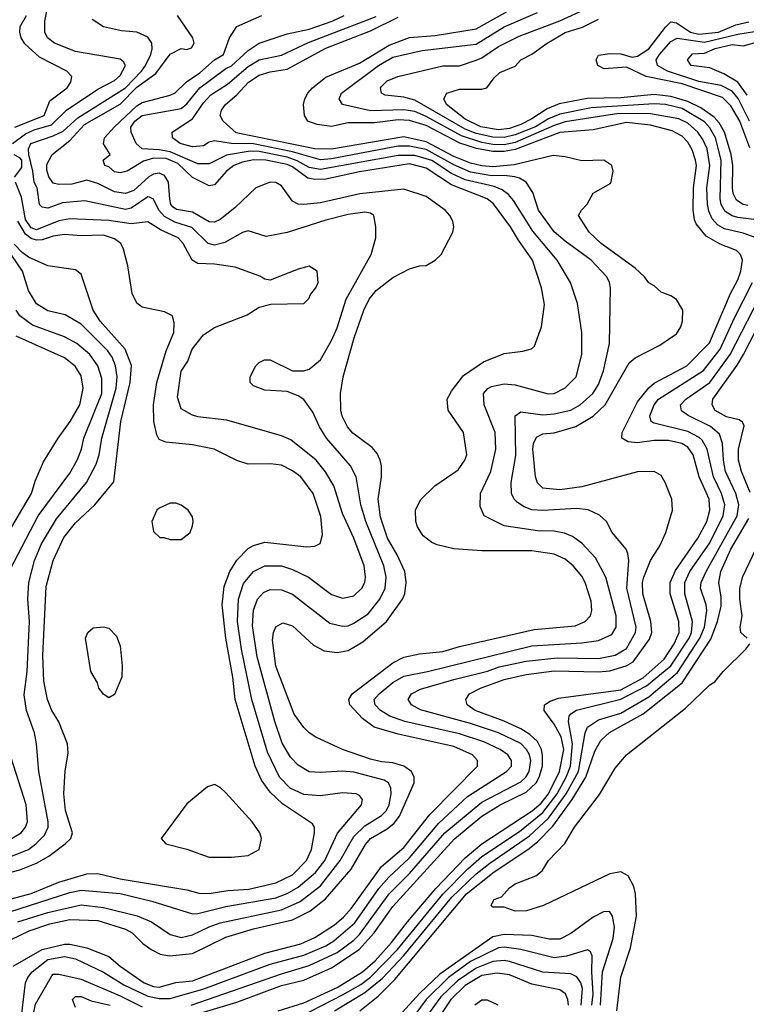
# Model space of a CAD drawing. Header units: inches. Extents: x 1793402 to 1900366, y 320852 to 470679.
# Tile 409 of 604: x 1833729 to 1836341, y 452333 to 455875. Entities that reach past the tile are written whole.
import ezdxf

# ---------------------------------------------------------------- set-up
doc = ezdxf.new("R2010")
doc.units = ezdxf.units.IN
doc.header["$MEASUREMENT"] = 0
doc.layers.add('B8435', color=7, linetype='Continuous')

msp = doc.modelspace()

# ---------------------------------------------------------------- linework, layer by layer
at = {"layer": 'B8435', "color": 4}
for points, elevation in [([(1833703, 455430), (1833750, 455463.9), (1833781.7, 455478.3), (1833843.8, 455496.2), (1833897, 455550), (1834010, 455624.9), (1834070, 455656.4), (1834090, 455674), (1834109.2, 455710), (1834102.7, 455722.7), (1834090, 455732.7), (1833930, 455760.5), (1833854, 455790), (1833829.2, 455810), (1833819.3, 455830), (1833819.5, 455870), (1833846.6, 456010)], 412), ([(1834658, 452310), (1834750, 452338.8), (1834870, 452394), (1834961.7, 452450), (1835006.4, 452490), (1835065, 452555), (1835122.7, 452630), (1835225.3, 452750), (1835330, 452860.3), (1835389.7, 452910), (1835571, 453029), (1835603.1, 453056.9), (1835630.4, 453089.6), (1835669.1, 453170), (1835684.6, 453250), (1835675.3, 453295.3), (1835650, 453340.7), (1835614.5, 453390), (1835616, 453410), (1835636.1, 453423.9), (1835666.1, 453433.9), (1835890, 453464.6), (1835970, 453507.5), (1836045.4, 453574.6), (1836081.4, 453630), (1836099.2, 453670), (1836098, 453710), (1836067.1, 453810), (1836067.3, 453850), (1836085.9, 453894.1), (1836166.9, 454010), (1836199.1, 454070), (1836209.7, 454110), (1836206.9, 454150), (1836171.1, 454230), (1836149.7, 454310), (1836130, 454336.9), (1836109.2, 454350), (1836060.6, 454360.6), (1836010, 454361.7), (1835950, 454353), (1835915.9, 454355.9), (1835893.2, 454370), (1835894.5, 454390), (1835950, 454500.5), (1835990, 454550.3), (1836010, 454567.2), (1836127.3, 454630), (1836207.9, 454712.1), (1836284, 454890), (1836310, 454938.8), (1836321.3, 454970), (1836327.3, 455010), (1836319.5, 455030), (1836304.9, 455044.9), (1836247.3, 455067.2), (1836196.2, 455096.2), (1836160.8, 455140.8), (1836154.5, 455154.5), (1836149.6, 455189.6), (1836151, 455270), (1836161.5, 455350), (1836158.5, 455370), (1836146.2, 455406.2), (1836130, 455434.5), (1836110, 455456.3), (1836074.8, 455474.8), (1835996, 455496), (1835910, 455505.3), (1835790, 455478.7), (1835670, 455468.9), (1835510, 455408.1), (1835470, 455400.5), (1835430, 455400.5), (1835371, 455411), (1835310.9, 455430.9), (1835190, 455493.8), (1835130, 455512.4), (1835090, 455515), (1835004, 455504), (1834910, 455503.9), (1834850, 455491.2), (1834798, 455498), (1834765.2, 455510), (1834752.3, 455530), (1834749.5, 455570), (1834754.5, 455590), (1834764.5, 455610), (1834782, 455630), (1834830, 455668.4), (1834950, 455718.5), (1835056.8, 455783.2), (1835130, 455811.4), (1835222, 455818), (1835370, 455842), (1835492, 455910)], 376), ([(1836464.2, 455144.2), (1836310, 455163.5), (1836289.8, 455169.8), (1836265.3, 455185.3), (1836249.8, 455209.8), (1836246.2, 455230), (1836249.8, 455370), (1836230.5, 455450.5), (1836210, 455486.3), (1836190, 455507.1), (1836110, 455555.7), (1836050, 455569.8), (1836010, 455572.4), (1835782.6, 455557.4), (1835670, 455535.3), (1835630, 455518.2), (1835582.6, 455490), (1835510, 455460.2), (1835470, 455451.2), (1835430, 455451.9), (1835370, 455465.9), (1835330, 455481), (1835150, 455585.3), (1835110, 455595.8), (1835043, 455603), (1835029.3, 455610), (1835026.6, 455630), (1835030, 455634.8), (1835050, 455654.9), (1835088.7, 455670), (1835250, 455708.5), (1835310, 455708.5), (1835370, 455728.8), (1835390, 455737.4), (1835450, 455778), (1835524.5, 455815.5), (1835670, 455870.3), (1835770, 455916.5)], 368), ([(1833630, 452534.3), (1833763.2, 452596.8), (1833838, 452622), (1833910, 452638), (1834010, 452634.7), (1834110, 452603.1), (1834133, 452590), (1834171.5, 452551.5), (1834202, 452530), (1834233.7, 452513.7), (1834267.7, 452507.8), (1834350, 452516), (1834470, 452574.6), (1834570, 452604), (1834710, 452636.5), (1834772.2, 452667.8), (1834828.1, 452711.9), (1834920.5, 452819.5), (1834971.7, 452908.3), (1834989.7, 452930), (1835050, 452963.7), (1835075.6, 452984.4), (1835094.8, 453010), (1835147.6, 453130), (1835147.3, 453150), (1835138, 453170), (1835110, 453189.6), (1835070, 453202), (1835030, 453205.4), (1834990, 453215.1), (1834889.7, 453249.7), (1834794.2, 453294.2), (1834770, 453309.2), (1834750, 453329), (1834716.2, 453376.2), (1834650, 453549), (1834637.5, 453642.5), (1834640.9, 453670), (1834650, 453691.3), (1834674.6, 453705.4), (1834710, 453694), (1834784.7, 453624.7), (1834824.1, 453604.1), (1834870, 453598), (1834910, 453606), (1834962.5, 453637.5), (1835047, 453710), (1835105.6, 453790), (1835113.3, 453810), (1835118.7, 453850), (1835113.3, 453890), (1835086.3, 453950), (1835051.1, 454010), (1835025.5, 454085.5), (1835018, 454150), (1835029.6, 454230), (1835029.5, 454270), (1835024.5, 454290), (1835014.3, 454314.3), (1834995.6, 454335.6), (1834927, 454387), (1834907, 454410), (1834888.1, 454448.1), (1834882.9, 454470), (1834882, 454530), (1834891.8, 454590), (1834931.6, 454730), (1834966, 454830), (1834985.6, 454870), (1835010, 454900.5), (1835070, 454947.3), (1835130, 454978.8), (1835166, 454990), (1835190, 454991), (1835222, 455010), (1835244, 455030), (1835286, 455110), (1835289.3, 455130), (1835286, 455150), (1835275.1, 455170), (1835258, 455190), (1835190, 455238.7), (1835110, 455265.6), (1834951.4, 455248.6), (1834810, 455216), (1834750, 455209.6), (1834730, 455211.6), (1834710, 455222), (1834670, 455277), (1834650, 455289.6), (1834630, 455291), (1834578, 455270), (1834502.2, 455197.8), (1834450, 455156.3), (1834430, 455146), (1834410, 455147.8), (1834350, 455183.1), (1834292.3, 455192.2), (1834280.9, 455200.9), (1834273, 455210), (1834268.7, 455228.7), (1834264.2, 455290), (1834250, 455314.7), (1834230, 455322.4), (1834210, 455318.9), (1834193.7, 455310), (1834139, 455261), (1834109.8, 455249.8), (1834070, 455255.9), (1834010, 455285.3), (1833970, 455297.4), (1833916.9, 455283.1), (1833870, 455282), (1833850, 455287.2), (1833833.7, 455310), (1833826.5, 455333.5), (1833826.5, 455353.5), (1833846, 455390), (1833910, 455440.9), (1833961.7, 455498.3), (1834090, 455571.3), (1834150, 455631.9), (1834218.3, 455681.7), (1834270, 455750.5), (1834310, 455770.7), (1834330, 455768.2), (1834346.3, 455773.7), (1834356.2, 455790), (1834352, 455810), (1834296, 455890)], 404), ([(1833705.6, 452470), (1833810, 452530.2), (1833890, 452549.1), (1833910, 452549.2), (1833970, 452536.5), (1834050, 452504.4), (1834090.2, 452470.2), (1834176.4, 452410), (1834210, 452396.5), (1834230, 452394.7), (1834290, 452411.4), (1834350, 452418), (1834610, 452517.3), (1834739.3, 452550), (1834790, 452572.9), (1834860.5, 452619.5), (1834893, 452647), (1834921.2, 452678.8), (1835030, 452828.7), (1835110, 452897.4), (1835203.7, 453016.3), (1835375.1, 453190), (1835375.1, 453210), (1835357.2, 453230), (1835290, 453260.5), (1835090, 453304.7), (1835003.7, 453330), (1834961, 453361), (1834916.2, 453410), (1834912, 453430), (1834923.7, 453450), (1835070, 453561.3), (1835110, 453581.3), (1835166.5, 453593.5), (1835250, 453602), (1835310, 453620.3), (1835578.8, 453681.2), (1835725.3, 453694.7), (1835761.2, 453710), (1835780.9, 453730), (1835785.1, 453750), (1835783.3, 453783.3), (1835762, 453850), (1835750, 453872.7), (1835718, 453910), (1835690, 453934.5), (1835650, 453952), (1835570, 453964.5), (1835390, 453964.5), (1835290, 453971.8), (1835230, 453985.6), (1835210, 453994), (1835178.8, 454018.8), (1835158.7, 454050), (1835153.3, 454070), (1835151.8, 454110), (1835170, 454147.3), (1835221.7, 454198.3), (1835304.8, 454255.2), (1835329.2, 454290), (1835336, 454310), (1835324, 454390), (1835269.2, 454470), (1835265.2, 454510), (1835281.2, 454538.8), (1835324.9, 454595.1), (1835396.1, 454643.9), (1835470, 454674), (1835538, 454682), (1835568.9, 454691.1), (1835579, 454701), (1835605.2, 454770), (1835616, 454850), (1835604.5, 454910), (1835571.8, 455010), (1835521.5, 455081.4), (1835493.6, 455130), (1835431.9, 455211.9), (1835409.3, 455230), (1835281.4, 455281.4), (1835190, 455340.8), (1835130, 455356.5), (1834950, 455327.2), (1834830, 455301.6), (1834790, 455299.8), (1834765.4, 455305.4), (1834710, 455345.7), (1834690, 455354.5), (1834614, 455370), (1834569.4, 455370.6), (1834530, 455362.4), (1834499.3, 455350), (1834472, 455330), (1834430, 455280.7), (1834410, 455277), (1834350, 455307), (1834297.8, 455357.8), (1834256, 455376), (1834210, 455376.3), (1834173.8, 455366.2), (1834115.5, 455330), (1834090, 455323.5), (1834070, 455327.4), (1834050, 455345.1), (1834035.3, 455350), (1834029.2, 455370), (1834054, 455390), (1834030, 455428), (1834034.5, 455450), (1834069.7, 455490), (1834150, 455565.2), (1834170, 455576.5), (1834270, 455603.1), (1834287.7, 455612.3), (1834329, 455651), (1834376.8, 455683.2), (1834430, 455730.3), (1834461.6, 455750), (1834483.7, 455810), (1834509.2, 455850), (1834599.3, 455890)], 396), ([(1833711.6, 455488.4), (1833817, 455530), (1833837.4, 455582.6), (1833899.5, 455630), (1833912.7, 455650), (1833917.2, 455670), (1833899, 455690), (1833800, 455740), (1833748, 455788), (1833735.1, 455810), (1833729.8, 455830), (1833731.5, 455850), (1833754.3, 455890)], 416), ([(1833722.7, 452630), (1833830, 452663.6), (1833950, 452690.3), (1834030, 452681.7), (1834151.5, 452651.5), (1834202.8, 452630), (1834270, 452584), (1834310, 452573.4), (1834350, 452582.4), (1834410, 452611.8), (1834450, 452626), (1834670, 452672.8), (1834737.5, 452702.5), (1834810, 452758.7), (1834880.5, 452850), (1834930, 452936.4), (1834970, 452974.9), (1835030, 453012.4), (1835047.6, 453030), (1835057.4, 453050), (1835064.7, 453090), (1835063.6, 453110), (1835055.1, 453130), (1835039.4, 453139.4), (1834930, 453168), (1834890, 453171.5), (1834810, 453167), (1834770, 453169.5), (1834730, 453192.7), (1834702.3, 453222.3), (1834672.7, 453272.7), (1834646.6, 453350), (1834582.6, 453582.6), (1834565.6, 453694.4), (1834569.7, 453750.3), (1834583.6, 453790), (1834605.3, 453814.7), (1834630, 453825.5), (1834670, 453823.8), (1834710, 453808), (1834843.9, 453703.9), (1834890, 453692.7), (1834910, 453694.9), (1834930, 453703.8), (1834981.8, 453738.2), (1835023.6, 453790), (1835042.4, 453830), (1835046, 453870), (1835038, 453910), (1834972.8, 454070), (1834955.1, 454130), (1834938.4, 454230), (1834918, 454270), (1834832, 454370), (1834807, 454410), (1834782.5, 454462.5), (1834750, 454508.7), (1834730, 454522), (1834690, 454538), (1834610, 454542), (1834570, 454558), (1834558, 454570), (1834558, 454590), (1834578, 454630), (1834590, 454642), (1834608.9, 454651.1), (1834630, 454651.3), (1834710, 454612), (1834730, 454611.3), (1834750, 454611.3), (1834770, 454618), (1834810, 454651), (1834850, 454721), (1834870, 454766), (1834902.9, 454870), (1834992.3, 455030), (1835009.3, 455090.7), (1835009.3, 455130), (1835002, 455170), (1834990, 455179), (1834970, 455182.7), (1834910, 455174.5), (1834830, 455154), (1834690, 455109.4), (1834615.3, 455095.3), (1834550, 455115.3), (1834530, 455109), (1834466.9, 455073.1), (1834430, 455064.2), (1834406.6, 455070), (1834347.9, 455127.9), (1834286.8, 455146.8), (1834250, 455167.2), (1834229.7, 455190), (1834210, 455229.2), (1834196, 455236), (1834190, 455237.2), (1834130, 455197), (1834110, 455191.8), (1833963.3, 455223.3), (1833883.4, 455216.6), (1833830, 455197), (1833810, 455200.9), (1833800.9, 455210), (1833791.6, 455270), (1833781.6, 455290), (1833776.8, 455330), (1833761.6, 455390), (1833761, 455410), (1833769.6, 455430), (1833850, 455456.9), (1833885.9, 455474.1), (1833938.3, 455521.7), (1834109.7, 455630), (1834167.1, 455690), (1834182, 455710), (1834200.5, 455750), (1834205.6, 455770), (1834204.5, 455790), (1834190, 455812.3), (1834150, 455829.6), (1834095.1, 455835.1), (1834030, 455849), (1833990, 455875.1)], 408), ([(1833735.6, 452290), (1833749.6, 452410), (1833758.4, 452430), (1833774, 452450), (1833830, 452493.6), (1833890, 452504.4), (1833930, 452496), (1834030, 452448.9), (1834103.6, 452403.6), (1834190, 452361.8), (1834230, 452354.2), (1834270, 452354), (1834391.4, 452388.6), (1834630, 452477.8), (1834750.6, 452509.4), (1834830, 452543.2), (1834858.5, 452561.5), (1834934, 452626), (1835020.4, 452750), (1835055.8, 452790), (1835130, 452860.3), (1835235.3, 452984.7), (1835339.2, 453080.8), (1835479.3, 453170), (1835497, 453190), (1835497, 453210), (1835483.7, 453230), (1835456, 453250), (1835396.9, 453276.9), (1835310, 453306.2), (1835114, 453350), (1835059.3, 453370), (1835026.6, 453390), (1835006.6, 453410), (1835003.7, 453430), (1835020.9, 453450), (1835070, 453490.4), (1835110, 453513.7), (1835195.3, 453530), (1835570, 453622.3), (1835750, 453633.4), (1835810, 453641.3), (1835856.9, 453663.1), (1835873.6, 453690), (1835873, 453730), (1835836.2, 453870), (1835798.6, 453938.6), (1835750, 453992.3), (1835715.6, 454015.6), (1835687.9, 454027.9), (1835650, 454035.6), (1835590, 454036.3), (1835470, 454054.5), (1835398, 454090), (1835384, 454124), (1835386, 454170), (1835422, 454250), (1835440.7, 454330), (1835438.4, 454390), (1835398, 454490), (1835396, 454530), (1835411.7, 454548.3), (1835424.4, 454555.6), (1835470, 454565.5), (1835510, 454561.6), (1835628.5, 454528.5), (1835650, 454530.4), (1835690, 454550.6), (1835729.4, 454590), (1835749.5, 454670), (1835749.5, 454750), (1835734.5, 454854.5), (1835709.3, 454930), (1835660.7, 455010), (1835573.9, 455113.9), (1835504.2, 455224.2), (1835485.5, 455245.5), (1835463.1, 455263.1), (1835434.9, 455274.9), (1835330, 455298.5), (1835281.6, 455321.6), (1835210, 455368.1), (1835150, 455386.6), (1835090, 455385.8), (1834810, 455335.9), (1834770, 455343.1), (1834726.9, 455366.9), (1834690, 455379.9), (1834590, 455400.2), (1834557.6, 455402.4), (1834472.9, 455387.1), (1834410, 455355.8), (1834370, 455356.8), (1834270, 455399.4), (1834230, 455406.6), (1834169.8, 455409.8), (1834147.8, 455430), (1834129.6, 455470), (1834128.2, 455488.2), (1834143, 455510), (1834170, 455530.3), (1834310, 455555.3), (1834330, 455572.2), (1834376.3, 455630), (1834470, 455699.6), (1834490.6, 455709.4), (1834550, 455764.2), (1834590, 455790.4), (1834690, 455824.4), (1834770, 455840.3), (1834852.3, 455870), (1834895.1, 455890)], 392), ([(1834270, 452268.5), (1834510, 452340.2), (1834670, 452400.7), (1834750, 452420.2), (1834850, 452463.9), (1834949.9, 452530.1), (1835002.7, 452590), (1835070, 452684.6), (1835292, 452928), (1835390.6, 453009.4), (1835456.2, 453050), (1835550, 453096.1), (1835585.7, 453130), (1835596.8, 453150), (1835607.8, 453190), (1835608.7, 453228.7), (1835604.8, 453250), (1835590, 453278.7), (1835563.3, 453303.3), (1835530, 453323.5), (1835470, 453351.1), (1835366, 453390), (1835337.2, 453410), (1835332.7, 453430), (1835346, 453450), (1835385.2, 453470), (1835470, 453501.7), (1835550, 453519), (1835650, 453532.6), (1835810, 453529.2), (1835850, 453532.4), (1835909.4, 453550), (1835934.5, 453565.5), (1835993.4, 453646.6), (1836001.1, 453670), (1835997.7, 453710), (1835968.6, 453810), (1835967.3, 453850), (1835972.3, 453870), (1835995.8, 453930), (1836030, 453982.8), (1836051.8, 454030), (1836075.6, 454110), (1836073.6, 454150), (1836049.6, 454210), (1836035.1, 454235.1), (1836010, 454249.6), (1835950, 454248.2), (1835750, 454194.7), (1835670, 454183.5), (1835609, 454190), (1835590, 454209), (1835582.9, 454230), (1835573.3, 454330), (1835575.6, 454350), (1835586.3, 454373.7), (1835610, 454385.5), (1835650, 454388.5), (1835728.5, 454411.5), (1835790, 454448.7), (1835833, 454490), (1835919.7, 454640.3), (1835941, 454659), (1836030, 454703.8), (1836090, 454744.9), (1836106, 454770), (1836112, 454790), (1836113.2, 454830), (1836090, 454868.7), (1836070, 454882), (1836034.6, 454894.6), (1836010, 454918), (1835990, 454928), (1835975.3, 454950), (1835941.5, 454981.5), (1835819.3, 455070), (1835776, 455110), (1835738, 455170), (1835748, 455190), (1835768.9, 455211.1), (1835790, 455251.3), (1835853.6, 455286.4), (1835862, 455330), (1835858, 455350), (1835829, 455369), (1835750, 455367), (1835690, 455381.3), (1835646.3, 455386.3), (1835506.7, 455353.3), (1835430, 455346), (1835390, 455349.1), (1835350, 455358.3), (1835290, 455382.7), (1835190, 455436.1), (1835110, 455453.6), (1834850, 455409), (1834790, 455409.8), (1834507.5, 455467.5), (1834460.9, 455510), (1834449.3, 455530), (1834455.1, 455550), (1834469.5, 455570), (1834510, 455604.4), (1834551.8, 455650), (1834590, 455674.9), (1834630, 455687.2), (1834690, 455697.4), (1834830, 455772.6), (1834990, 455834.4), (1835090, 455883.5)], 384), ([(1834346, 452330), (1834670, 452442.8), (1834770, 452472.4), (1834870, 452519.1), (1834930, 452563.6), (1834950, 452584.2), (1835057.7, 452730), (1835130, 452803.1), (1835256.9, 452950), (1835390, 453060.3), (1835530, 453133.4), (1835548, 453150), (1835559.8, 453170), (1835566, 453210), (1835561.7, 453230), (1835551.2, 453250), (1835530, 453271.1), (1835450, 453309.7), (1835350, 453343.5), (1835170, 453391.8), (1835137.2, 453410), (1835125.2, 453430), (1835137.2, 453450), (1835170, 453466.4), (1835290, 453500.9), (1835410, 453531.5), (1835452.7, 453547.3), (1835550, 453567.8), (1835661.1, 453578.9), (1835810, 453576.9), (1835870, 453588.9), (1835910, 453613.4), (1835942.4, 453670), (1835944.7, 453690), (1835911.2, 453830), (1835918, 453930), (1835914.8, 453954.8), (1835909, 453970), (1835859, 454030), (1835838, 454070), (1835812.7, 454092.7), (1835772, 454112), (1835730, 454116.2), (1835610, 454109.6), (1835570, 454111.6), (1835542.3, 454122.3), (1835518.3, 454138.3), (1835506.6, 454150), (1835497, 454170), (1835496.2, 454210), (1835512.7, 454307.3), (1835509.6, 454450.4), (1835530, 454464), (1835610, 454454), (1835650, 454457), (1835710, 454470.4), (1835743.7, 454490), (1835789.5, 454530), (1835810, 454562.8), (1835827.9, 454612.1), (1835849.5, 454710.5), (1835852.7, 454910), (1835849.3, 454930), (1835839.3, 454950), (1835783.7, 455010), (1835690, 455077.6), (1835650, 455112), (1835594, 455190), (1835573.4, 455253.4), (1835549.3, 455290), (1835525.3, 455305.3), (1835508.7, 455310), (1835470, 455314.8), (1835426.4, 455313.6), (1835350, 455326.5), (1835290, 455352.2), (1835190, 455407.5), (1835130, 455420.2), (1835090, 455419.4), (1834850, 455374.2), (1834810, 455370.7), (1834710, 455399.5), (1834570, 455428.6), (1834489.8, 455429.8), (1834430, 455439.7), (1834410, 455434.7), (1834390, 455420.7), (1834350, 455418), (1834306, 455430), (1834279, 455450), (1834277.2, 455470), (1834350, 455518.4), (1834390, 455576.4), (1834415.7, 455604.3), (1834476.6, 455643.4), (1834550, 455706), (1834589.8, 455730.2), (1834670, 455747.4), (1834767.3, 455792.7), (1835010, 455886.2)], 388), ([(1836376, 455090), (1836330, 455106.6), (1836262.6, 455122.6), (1836236.8, 455136.8), (1836218.2, 455158.2), (1836205.9, 455185.9), (1836201.5, 455210), (1836199.2, 455270), (1836209.8, 455350), (1836199.8, 455410), (1836184.5, 455444.5), (1836166.6, 455470), (1836130, 455502.6), (1836098.8, 455518.8), (1835995.8, 455535.8), (1835882.9, 455537.1), (1835690, 455507.3), (1835650, 455494.6), (1835510, 455433.2), (1835470, 455425), (1835430, 455426.1), (1835390, 455433.2), (1835317.3, 455457.3), (1835190, 455527.2), (1835150, 455544.1), (1835110, 455550.8), (1834990, 455547.2), (1834889.6, 455569.6), (1834877.2, 455590), (1834886, 455610), (1835018.4, 455710), (1835070, 455739.5), (1835175.4, 455764.6), (1835370, 455787.4), (1835470, 455848.9), (1835590, 455901.3)], 372), ([(1836346.5, 455206.5), (1836329.3, 455210), (1836305.8, 455225.8), (1836293.7, 455250), (1836290.9, 455270), (1836291.8, 455350), (1836286.8, 455390), (1836262.4, 455470), (1836243.3, 455503.3), (1836224.7, 455524.7), (1836177.4, 455557.4), (1836130, 455580.6), (1836070, 455598.1), (1836010, 455605.2), (1835890, 455593.7), (1835768.5, 455591.5), (1835667.7, 455572.3), (1835625.5, 455554.5), (1835570, 455517.8), (1835530, 455498), (1835490, 455483.7), (1835450, 455479), (1835387, 455490), (1835330, 455516.8), (1835263.7, 455570), (1835253.2, 455590), (1835264, 455610), (1835310, 455624.9), (1835390, 455624.4), (1835408.7, 455630), (1835434, 455666), (1835455.1, 455684.9), (1835510, 455707.7), (1835530, 455730.6), (1835570, 455750.5), (1835625.2, 455790), (1835690, 455828.5), (1835752.6, 455847.4), (1835810, 455876.9)], 364), ([(1836353.7, 455413.7), (1836317.3, 455510), (1836285.4, 455565.4), (1836254.6, 455594.6), (1836110, 455644.1), (1835981.2, 455670), (1835910, 455703.6), (1835830, 455698), (1835806.6, 455710), (1835800.7, 455730), (1835810, 455746.8), (1835850, 455752.9), (1835890, 455751.5), (1835930, 455740.4), (1835950, 455743.1), (1835990, 455770.3), (1836050, 455848.5), (1836070, 455867), (1836090, 455863.7), (1836140.4, 455830), (1836170, 455822.7), (1836240.9, 455830), (1836303.4, 455856.6), (1836350, 455867.5)], 356), ([(1836352.5, 455510), (1836311.1, 455591.1), (1836290, 455617.2), (1836250, 455637.8), (1836170, 455652.7), (1836058, 455690), (1836022, 455710), (1836016.3, 455730), (1836028.3, 455750), (1836070, 455797), (1836091.9, 455808.1), (1836190, 455794.6), (1836310, 455823.2), (1836370, 455832.8)], 352), ([(1836343.7, 455603.7), (1836309.9, 455649.9), (1836260.1, 455680.1), (1836210, 455702), (1836142, 455710), (1836129.2, 455730), (1836147.7, 455752.3), (1836190, 455754.9), (1836228.5, 455771.5), (1836290, 455785.3), (1836330, 455780.8), (1836390, 455797.5)], 348), ([(1833711.2, 455308.8), (1833736.5, 455343.5), (1833736.5, 455370), (1833730, 455378.5), (1833710, 455388.2)], 412), ([(1833694.1, 452665.9), (1833910, 452735.6), (1833950, 452743.6), (1834090, 452731.6), (1834203.8, 452703.8), (1834350, 452658.4), (1834370, 452659.5), (1834470, 452684.9), (1834650, 452716.5), (1834690, 452731.6), (1834730, 452754.3), (1834793, 452807), (1834825.4, 452850), (1834871.9, 452948.1), (1834958, 453050), (1834961.2, 453070), (1834950, 453084), (1834938, 453090), (1834890, 453094), (1834810, 453082.4), (1834750, 453087.8), (1834700.9, 453110), (1834663.6, 453150), (1834619.5, 453239.5), (1834564, 453430), (1834526.2, 453610), (1834512.3, 453710), (1834515.4, 453790), (1834533.6, 453846.4), (1834570, 453890.5), (1834610, 453910.4), (1834670, 453910.4), (1834710, 453897.1), (1834766.8, 453870), (1834850, 453807.7), (1834890, 453794), (1834930, 453802), (1834959.3, 453830), (1834969.4, 453850), (1834971.8, 453870), (1834967, 453910), (1834929.6, 454010), (1834890, 454099), (1834858, 454198), (1834828.2, 454248.2), (1834795.1, 454290), (1834703.3, 454363.3), (1834670, 454378), (1834473.8, 454433.8), (1834370, 454446.6), (1834350, 454452.7), (1834310, 454475.3), (1834296.5, 454516.5), (1834309.5, 454610), (1834333.3, 454646.7), (1834349.5, 454690), (1834390, 454740.7), (1834430, 454767.7), (1834546.6, 454813.4), (1834590, 454841), (1834631.6, 454851.6), (1834750, 454854), (1834768.4, 454871.6), (1834774, 454886), (1834794, 454910), (1834802, 454930), (1834798, 454970), (1834770, 454988), (1834730, 454978), (1834630, 454938), (1834610, 454942), (1834592.5, 454952.5), (1834504.1, 454984.1), (1834430, 454995.1), (1834370, 454998), (1834349.2, 455010), (1834317, 455070), (1834299.3, 455090), (1834238.2, 455118.2), (1834190, 455147.3), (1834130, 455141.1), (1834050, 455152.2), (1833910, 455158.9), (1833870, 455151), (1833790, 455119.2), (1833770, 455126.2), (1833750, 455156), (1833736, 455236), (1833714.2, 455290)], 412), ([(1833630, 452694), (1833770, 452731.3), (1833870, 452772.8), (1833970, 452802.6), (1834010, 452803.7), (1834090, 452784.9), (1834330, 452744.9), (1834373.4, 452733.4), (1834410, 452731.8), (1834477.5, 452742.5), (1834553, 452747), (1834649.8, 452770.2), (1834710, 452798.7), (1834759.6, 452850), (1834778.4, 452890), (1834789.2, 452950), (1834789, 452970), (1834782, 452982), (1834674.3, 453054.3), (1834630, 453095.6), (1834598.9, 453138.9), (1834575.8, 453190), (1834504.2, 453430), (1834495.4, 453510), (1834469.7, 453650), (1834456.9, 453770), (1834464.6, 453835.4), (1834484.2, 453890), (1834510, 453930.6), (1834550, 453973), (1834570, 453983.8), (1834610, 453994.9), (1834761.2, 453978.8), (1834790, 453981), (1834809.1, 453990.9), (1834818, 454022), (1834812.1, 454087.9), (1834784.5, 454170), (1834739.3, 454230), (1834710, 454252), (1834670, 454272), (1834630, 454277), (1834550, 454276), (1834510, 454289.3), (1834428, 454330), (1834350, 454345.1), (1834254.8, 454354.8), (1834230, 454365.2), (1834221.6, 454381.6), (1834211.6, 454430), (1834209.7, 454490), (1834222.6, 454570), (1834256.1, 454683.9), (1834282.7, 454750), (1834284.7, 454784.7), (1834278, 454810), (1834250, 454824), (1834170, 454841.2), (1834150, 454855.3), (1834133.2, 454890), (1834118, 454990), (1834102.7, 455050), (1834092.7, 455070), (1834070, 455087), (1834030, 455099.7), (1833950, 455097.2), (1833890, 455101.7), (1833850, 455095.6), (1833810, 455082.5), (1833790, 455082.3), (1833770, 455088.2), (1833750, 455103.5), (1833722.5, 455150)], 416), ([(1833570, 452774.9), (1833730, 452816.5), (1833790, 452841.1), (1833833.9, 452866.1), (1833893.2, 452910), (1833913.2, 452930), (1833919.3, 452950), (1833894, 453030), (1833887.8, 453090), (1833892.5, 453172.5), (1833903.2, 453236.8), (1833900.9, 453270), (1833869.6, 453349.6), (1833845.1, 453390), (1833829.7, 453429.7), (1833815.6, 453495.6), (1833812.7, 453587.3), (1833824.2, 453835.8), (1833849.7, 453930), (1833887.7, 454012.3), (1833930, 454065.5), (1833999.3, 454130), (1834067.6, 454212.4), (1834092.4, 454430), (1834126.2, 454570), (1834130.9, 454630.9), (1834108, 454690), (1834018, 454790), (1833993.3, 454830), (1833950, 454959), (1833930, 454974.5), (1833830, 454989.3), (1833761, 455021), (1833737.9, 455037.9), (1833710, 455067.2)], 424), ([(1833670, 452854.3), (1833760.9, 452890), (1833787.3, 452910), (1833818, 452942), (1833831.6, 452970), (1833831.5, 452990), (1833798.4, 453170), (1833789.5, 453270), (1833782, 453310), (1833754, 453390), (1833745.8, 453445.8), (1833755.8, 453530), (1833764, 453710), (1833758.9, 453790), (1833762.4, 453850), (1833782, 453930), (1833807.8, 453990), (1833861.1, 454078.9), (1833969.6, 454210), (1834004.2, 454275.8), (1834014.7, 454310), (1834024, 454370), (1834076.4, 454550), (1834079.8, 454590), (1834074, 454630), (1834061.1, 454661.1), (1834044.9, 454684.9), (1833950, 454779.6), (1833892.9, 454812.9), (1833830, 454827.3), (1833790, 454852.7), (1833761.1, 454901.1), (1833739.7, 454970), (1833662.7, 455082.7)], 428), ([(1834740.9, 452290), (1834890, 452367.3), (1834955.3, 452404.7), (1834989.9, 452430.1), (1835087.6, 452530), (1835250.4, 452729.5), (1835339.6, 452820.5), (1835390, 452864.7), (1835525.4, 452954.6), (1835610, 453022.8), (1835660.6, 453090), (1835693.2, 453150), (1835709, 453190), (1835715.9, 453270), (1835702, 453350), (1835703.6, 453370), (1835710, 453378), (1835730, 453391.7), (1835890, 453430.2), (1835981.9, 453478.1), (1836069.9, 453550.1), (1836134.8, 453650), (1836143.5, 453670), (1836147.3, 453710), (1836119.7, 453810), (1836119.7, 453850), (1836137.4, 453890), (1836210, 453992.7), (1836257.3, 454090), (1836263.1, 454130), (1836251.1, 454170), (1836223.1, 454230), (1836200.5, 454330), (1836181.8, 454361.8), (1836171.6, 454371.6), (1836130, 454393.5), (1836010, 454422.9), (1835999.3, 454430), (1835994, 454450), (1836009.7, 454490), (1836025.1, 454510), (1836186.9, 454613.1), (1836247.3, 454690), (1836297.8, 454802.2), (1836363.1, 454930)], 372), ([(1836354.3, 454174.3), (1836323.5, 454250), (1836312.6, 454290), (1836312.8, 454330), (1836333.4, 454413.4), (1836327, 454427), (1836315.1, 454435.1), (1836270, 454446), (1836228.7, 454468.7), (1836217.6, 454490), (1836220.5, 454510), (1836308.3, 454631.7), (1836330.9, 454670), (1836442.7, 454890)], 364), ([(1834860.7, 452310), (1834970, 452375), (1835033.2, 452426.8), (1835110, 452509.1), (1835281.9, 452718.1), (1835370, 452802.4), (1835418.9, 452841.1), (1835561.3, 452938.7), (1835630, 453002.4), (1835693.3, 453090), (1835737.7, 453170), (1835762, 453310), (1835770, 453330.5), (1835810, 453356.5), (1835890, 453380.3), (1835990, 453438.5), (1836092.9, 453527.1), (1836174, 453650), (1836190.8, 453690), (1836198.3, 453750), (1836196.3, 453770), (1836176.3, 453830), (1836178.9, 453850), (1836196.4, 453890), (1836307.3, 454090), (1836313.3, 454130), (1836303.5, 454170), (1836266, 454250), (1836258.5, 454290), (1836255.4, 454350), (1836243.9, 454383.9), (1836211.8, 454411.8), (1836131.4, 454451.4), (1836107.9, 454467.9), (1836103.7, 454490), (1836123.7, 454510), (1836210, 454570.3), (1836282.7, 454670), (1836387.2, 454872.8)], 368), ([(1833680.9, 453870), (1833795.8, 454090), (1833910, 454244), (1833935.6, 454290), (1833951.5, 454330), (1833959.6, 454370), (1834024, 454530), (1834024, 454584), (1834009.7, 454629.7), (1833981.6, 454670), (1833935.1, 454710), (1833890, 454733.6), (1833775.8, 454775.8), (1833729.6, 454810), (1833716.9, 454830)], 432), ([(1833700.7, 454050), (1833771.8, 454170), (1833785.1, 454214.9), (1833815.1, 454284.9), (1833867, 454370), (1833910.9, 454429.1), (1833945.6, 454490), (1833957.6, 454550), (1833950, 454593.2), (1833928.2, 454628.2), (1833890, 454658.4), (1833716.2, 454736.2)], 436), ([(1834952, 452310), (1835017.3, 452362.7), (1835077.9, 452422.1), (1835335.3, 452730), (1835434.3, 452810), (1835555.4, 452890), (1835590, 452918), (1835645.9, 452974.1), (1835715, 453070), (1835764.1, 453150), (1835795.9, 453244.1), (1835818.4, 453281.6), (1835848.9, 453311.1), (1835970, 453377.8), (1836109.7, 453490), (1836213, 453647), (1836237.2, 453710), (1836250, 453764.7), (1836250, 453798), (1836242, 453850), (1836249.6, 453889.6), (1836285.3, 453970), (1836350, 454080.5)], 364), ([(1836344, 453650), (1836320.9, 453670), (1836318.7, 453690), (1836326.2, 453730), (1836317.3, 453790), (1836318, 453830), (1836327.7, 453872.3), (1836374.8, 453970)], 356), ([(1835875.1, 452310), (1835890, 452431), (1835924.3, 452535.7), (1835945.6, 452650), (1835942.5, 452730), (1835936.9, 452756.9), (1835915.6, 452795.6), (1835890, 452809.7), (1835850, 452802.2), (1835611.3, 452688.7), (1835550.2, 452669.8), (1835510, 452668.5), (1835470, 452682), (1835430, 452682.7), (1835423.7, 452690), (1835434, 452710), (1835460.7, 452719.3), (1835490, 452752.2), (1835510, 452766.4), (1835584.8, 452795.2), (1835607.2, 452812.8), (1835629.5, 452850), (1835688.7, 452911.3), (1835723.1, 452970), (1835812.8, 453087.2), (1835870, 453183), (1835909.6, 453230), (1836122.2, 453397.8), (1836210, 453482.8), (1836227.2, 453492.8), (1836257.2, 453530), (1836339.3, 453610), (1836353.2, 453630)], 356), ([(1833690, 452923.1), (1833734.5, 452950), (1833749.6, 452970), (1833756.9, 452990), (1833753, 453050), (1833689.2, 453250)], 432), ([(1835816.3, 452330), (1835823.7, 452450), (1835862.7, 452570), (1835866.6, 452610), (1835859.5, 452650), (1835850, 452665.2), (1835830, 452666.6), (1835790, 452647), (1835710, 452587.3), (1835670, 452567.6), (1835632.5, 452567.5), (1835570, 452580.4), (1835470, 452584.2), (1835430, 452576), (1835239.1, 452440.9), (1835167.5, 452372.5), (1835091.8, 452290)], 364), ([(1835785.3, 452330), (1835790.6, 452370), (1835785.1, 452450), (1835786.8, 452506.8), (1835781.2, 452521.2), (1835770, 452529.2), (1835694.3, 452505.7), (1835650, 452499.7), (1835529.8, 452529.8), (1835470, 452538), (1835450, 452536.4), (1835350, 452486.5), (1835270.2, 452430), (1835189.6, 452350.4), (1835150, 452295.4)], 368), ([(1835747.7, 452330), (1835751.9, 452390), (1835746.3, 452410), (1835732.1, 452432.1), (1835710, 452443), (1835610, 452448.4), (1835490, 452487.4), (1835470, 452490.9), (1835430, 452487.6), (1835370, 452463.5), (1835302.2, 452417.8), (1835241.1, 452358.9), (1835183, 452277)], 372), ([(1833772.8, 452270), (1833785.9, 452334.1), (1833844.6, 452435.4), (1833850, 452442), (1833870, 452442), (1833950, 452423.1), (1834090, 452364), (1834170, 452324)], 388), ([(1835701.1, 452330), (1835699.7, 452350), (1835691.1, 452371.1), (1835670, 452385.6), (1835570, 452405.7), (1835490, 452439.1), (1835445.6, 452445.6), (1835390, 452436.2), (1835330, 452400.8), (1835278.5, 452350), (1835219.1, 452260.9)], 376), ([(1833930, 452322), (1833919, 452350), (1833930, 452361), (1833950, 452360.7), (1833985.8, 452345.8), (1834054, 452330)], 384), ([(1835449.2, 452330), (1835410, 452347.6), (1835390, 452347.6), (1835364.9, 452330)], 384)]:
    msp.add_lwpolyline(points, dxfattribs=dict(at, elevation=elevation))
for points, elevation in [([(1834290, 454135.3), (1834270, 454135.3), (1834230, 454118), (1834222, 454110), (1834204.7, 454070), (1834210, 454034), (1834232.7, 454012.7), (1834247.3, 454012.7), (1834270, 454004.7), (1834310, 454004.7), (1834342, 454030), (1834350, 454054), (1834353.2, 454070), (1834350, 454086), (1834335.3, 454110), (1834310, 454128)], 424), ([(1834050, 453435.3), (1834030, 453449), (1834014, 453470), (1834009.3, 453489.3), (1833985.2, 453530), (1833965.2, 453650), (1833974, 453670), (1833992.9, 453687.1), (1834030, 453690.8), (1834050, 453686), (1834076.7, 453656.7), (1834090, 453622), (1834097.3, 453550), (1834096, 453510), (1834070, 453448)], 416), ([(1834430, 453124), (1834404.5, 453115.5), (1834330, 453054), (1834238, 452930), (1834254, 452910), (1834330, 452890.6), (1834410, 452862.4), (1834490, 452862), (1834550, 452868.5), (1834589.6, 452890.4), (1834598.4, 452930), (1834591.8, 452950), (1834564.5, 452990), (1834470, 453093.2), (1834450, 453113.2)], 424)]:
    msp.add_lwpolyline(points, close=True, dxfattribs=dict(at, elevation=elevation))

doc.saveas('drawing.dxf')
